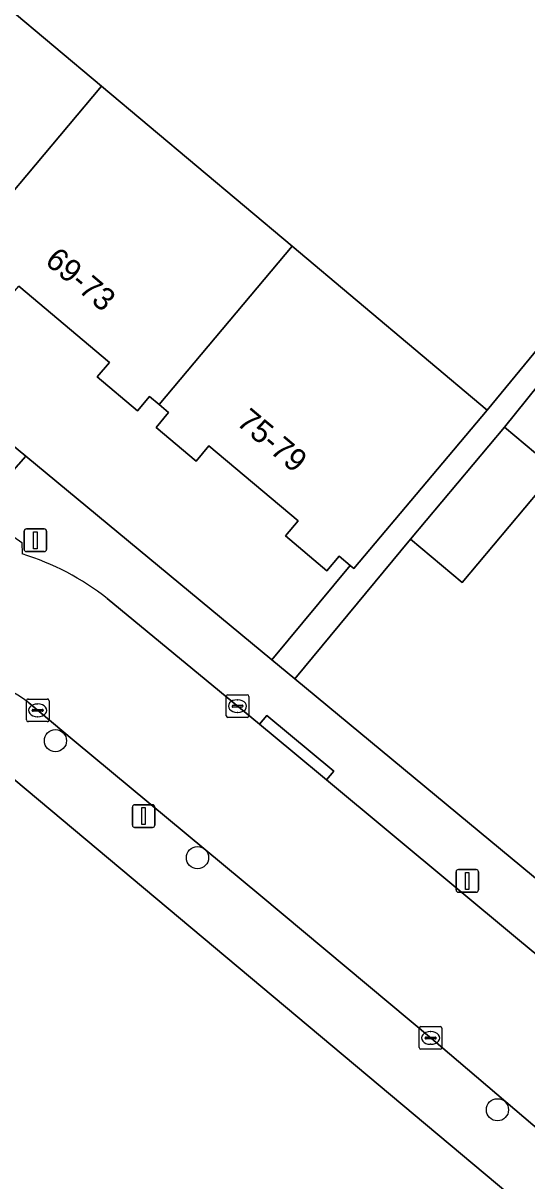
# Model space of a CAD drawing. Extents: x 162073 to 163043, y 381818 to 382561.
# Drawn here: x 162526.2 to 162548.5, y 382069.6 to 382120.7 of the extents above; entities that cross this region are included whole.
import ezdxf

# ---------------------------------------------------------------- set-up
doc = ezdxf.new("R2010")
doc.units = 0
for name, color, linetype in [('IMGEO_Boom', 7, 'Continuous'), ('IMGEO_Erf', 7, 'Continuous'), ('IMGEO_Kolk', 7, 'Continuous'), ('IMGEO_Lichtmast', 7, 'Continuous'), ('IMGEO_Pand', 7, 'Continuous'), ('IMGEO_Pand_nummerreeks', 7, 'Continuous'), ('IMGEO_Rijbaan_lokaal_open', 7, 'Continuous'), ('IMGEO_Voetpad_open', 7, 'Continuous')]:
    doc.layers.add(name, color=color, linetype=linetype)

msp = doc.modelspace()

# ---------------------------------------------------------------- linework, layer by layer
at = {"layer": 'IMGEO_Boom'}
for centre in [(162527.671, 382088.996), (162533.939, 382083.832), (162547.178, 382072.705)]:
    msp.add_circle(centre, 0.489, dxfattribs=at)
at = {"layer": 'IMGEO_Erf'}
msp.add_lwpolyline([(162499.448, 382162.798), (162499.201, 382160.076), (162494.925, 382160.465), (162495.107, 382162.468), (162486.477, 382152.2), (162495.005, 382145.036), (162500, 382140.839), (162503.442, 382137.947), (162511.864, 382130.872), (162520.076, 382123.973), (162521.061, 382125.145), (162521.268, 382124.971), (162529.698, 382117.888), (162538.112, 382110.819), (162546.719, 382103.588), (162556.67, 382115.671)], close=True, dxfattribs=at)
for points in [[(162500, 382123.383), (162526.357, 382101.557), (162537.221, 382092.56), (162540.675, 382096.731), (162540.191, 382097.139), (162539.652, 382096.498), (162537.821, 382098.036), (162538.377, 382098.697), (162534.437, 382102.007), (162533.874, 382101.337), (162532.111, 382102.818), (162532.664, 382103.477), (162532.241, 382103.832), (162531.814, 382104.191), (162531.288, 382103.564), (162529.518, 382105.051), (162530.058, 382105.694), (162526.048, 382109.062)], [(162555, 382112.177), (162547.488, 382102.833), (162549.767, 382100.919), (162545.619, 382095.982), (162543.34, 382097.896), (162538.23, 382091.725), (162555.45, 382077.464)], [(162574.615, 382046.411), (162523.276, 382089.432), (162521.435, 382087.22), (162500, 382061.465), (162495.527, 382056.09), (162485.32, 382043.802), (162496.476, 382022.946), (162500, 382016.409), (162500.583, 382015.328), (162500.694, 382015.122), (162500, 382014.237), (162498.228, 382011.978), (162496.617, 382012.958), (162485.8, 382000), (162479.39, 381992.322), (162463.245, 381972.97)]]:
    msp.add_lwpolyline(points, dxfattribs=at)
at = {"layer": 'IMGEO_Kolk'}
for p, q in [((162535.28, 382091.022), (162536.132, 382091.022)), ((162526.386, 382089.911), (162526.386, 382090.763)), ((162526.461, 382090.837), (162527.313, 382090.837)), ((162526.874, 382090.617), (162526.899, 382090.617)), ((162527.387, 382090.763), (162527.387, 382089.911)), ((162535.205, 382090.096), (162535.205, 382090.948)), ((162535.464, 382090.516), (162535.464, 382090.528)), ((162535.507, 382090.565), (162535.905, 382090.565)), ((162535.693, 382090.802), (162535.718, 382090.802)), ((162535.948, 382090.528), (162535.948, 382090.516)), ((162536.206, 382090.948), (162536.206, 382090.096)), ((162526.645, 382090.331), (162526.645, 382090.343)), ((162527.083, 382090.294), (162526.685, 382090.294)), ((162526.688, 382090.38), (162527.086, 382090.38)), ((162526.897, 382090.057), (162526.872, 382090.057)), ((162527.129, 382090.343), (162527.129, 382090.331)), ((162536.132, 382090.022), (162535.28, 382090.022)), ((162535.902, 382090.479), (162535.504, 382090.479)), ((162535.716, 382090.242), (162535.691, 382090.242)), ((162527.313, 382089.837), (162526.461, 382089.837)), ((162543.726, 382075.449), (162543.726, 382076.301)), ((162543.801, 382076.375), (162544.653, 382076.375)), ((162544.727, 382076.301), (162544.727, 382075.449)), ((162543.985, 382075.869), (162543.985, 382075.881)), ((162544.423, 382075.832), (162544.025, 382075.832)), ((162544.028, 382075.918), (162544.426, 382075.918)), ((162544.214, 382076.155), (162544.239, 382076.155)), ((162544.469, 382075.881), (162544.469, 382075.869)), ((162544.653, 382075.375), (162543.801, 382075.375)), ((162544.237, 382075.595), (162544.212, 382075.595))]:
    msp.add_line(p, q, dxfattribs=at)
for points in [[(162535.28, 382091.022), (162536.132, 382091.022)], [(162526.386, 382089.911), (162526.386, 382090.763)], [(162526.461, 382090.837), (162527.313, 382090.837)], [(162527.387, 382090.763), (162527.387, 382089.911)], [(162535.205, 382090.096), (162535.205, 382090.948)], [(162536.206, 382090.948), (162536.206, 382090.096)], [(162536.132, 382090.022), (162535.28, 382090.022)], [(162527.313, 382089.837), (162526.461, 382089.837)], [(162543.726, 382075.449), (162543.726, 382076.301)], [(162543.801, 382076.375), (162544.653, 382076.375)], [(162544.727, 382076.301), (162544.727, 382075.449)], [(162544.653, 382075.375), (162543.801, 382075.375)]]:
    msp.add_lwpolyline(points, dxfattribs=at)
for centre, radius, start, end in [((162535.282, 382090.946), 0.0765, 91.552, 178.448), ((162535.282, 382090.946), 0.0765, 91.552, 178.448), ((162536.13, 382090.946), 0.0765, 1.552, 88.448), ((162536.13, 382090.946), 0.0765, 1.552, 88.448), ((162526.463, 382090.761), 0.0765, 91.552, 178.448), ((162526.463, 382090.761), 0.0765, 91.552, 178.448), ((162527.311, 382090.761), 0.0765, 1.552, 88.448), ((162527.311, 382090.761), 0.0765, 1.552, 88.448), ((162535.504, 382090.525), 0.0403, 85.8775, 175.7526), ((162535.501, 382090.515), 0.0366, 178.938, 274.7102), ((162535.905, 382090.522), 0.043, 264.8664, 352.4533), ((162535.909, 382090.527), 0.0386, 1.7309, 96.639), ((162526.685, 382090.34), 0.0403, 85.8775, 175.7526), ((162526.682, 382090.33), 0.0366, 178.938, 274.7102), ((162527.086, 382090.337), 0.043, 264.8664, 352.4533), ((162527.09, 382090.342), 0.0386, 1.7309, 96.639), ((162535.282, 382090.098), 0.0765, 181.552, 268.448), ((162535.282, 382090.098), 0.0765, 181.552, 268.448), ((162536.13, 382090.098), 0.0765, 271.552, 358.448), ((162536.13, 382090.098), 0.0765, 271.552, 358.448), ((162526.463, 382089.913), 0.0765, 181.552, 268.448), ((162526.463, 382089.913), 0.0765, 181.552, 268.448), ((162527.311, 382089.913), 0.0765, 271.552, 358.448), ((162527.311, 382089.913), 0.0765, 271.552, 358.448), ((162543.803, 382076.299), 0.0765, 91.552, 178.448), ((162543.803, 382076.299), 0.0765, 91.552, 178.448), ((162544.651, 382076.299), 0.0765, 1.552, 88.448), ((162544.651, 382076.299), 0.0765, 1.552, 88.448), ((162544.025, 382075.878), 0.0403, 85.8775, 175.7526), ((162544.022, 382075.868), 0.0366, 178.938, 274.7102), ((162544.426, 382075.875), 0.043, 264.8664, 352.4533), ((162544.43, 382075.88), 0.0386, 1.7309, 96.639), ((162543.803, 382075.451), 0.0765, 181.552, 268.448), ((162543.803, 382075.451), 0.0765, 181.552, 268.448), ((162544.651, 382075.451), 0.0765, 271.552, 358.448), ((162544.651, 382075.451), 0.0765, 271.552, 358.448)]:
    msp.add_arc(centre, radius, start, end, dxfattribs=at)
for centre, major_axis, ratio, start_param, end_param in [((162526.873, 382090.337), (-0.387, 0.002), 0.722429, 4.712389, 7.853982), ((162526.898, 382090.337), (-0.39, 0.002), 0.717154, 1.570796, 4.712389), ((162535.692, 382090.522), (-0.387, 0.002), 0.722429, 4.712389, 7.853982), ((162535.717, 382090.522), (-0.39, 0.002), 0.717154, 1.570796, 4.712389), ((162544.213, 382075.875), (-0.387, 0.002), 0.722429, 4.712389, 7.853982), ((162544.238, 382075.875), (-0.39, 0.002), 0.717154, 1.570796, 4.712389)]:
    msp.add_ellipse(centre, major_axis=major_axis, ratio=ratio, start_param=start_param, end_param=end_param, dxfattribs=at)
at = {"layer": 'IMGEO_Lichtmast'}
for p, q in [((162526.286, 382097.443), (162526.286, 382098.243)), ((162526.286, 382098.243), (162526.286, 382097.443)), ((162526.386, 382098.343), (162527.176, 382098.343)), ((162527.176, 382098.343), (162526.386, 382098.343)), ((162527.276, 382098.243), (162527.276, 382097.443)), ((162527.276, 382097.443), (162527.276, 382098.243)), ((162527.176, 382097.343), (162526.386, 382097.343)), ((162526.386, 382097.343), (162527.176, 382097.343)), ((162531.066, 382085.267), (162531.066, 382086.067)), ((162531.066, 382086.067), (162531.066, 382085.267)), ((162531.166, 382086.167), (162531.956, 382086.167)), ((162531.956, 382086.167), (162531.166, 382086.167)), ((162532.056, 382086.067), (162532.056, 382085.267)), ((162532.056, 382085.267), (162532.056, 382086.067)), ((162531.956, 382085.167), (162531.166, 382085.167)), ((162531.166, 382085.167), (162531.956, 382085.167)), ((162545.351, 382082.408), (162545.351, 382083.208)), ((162545.351, 382083.208), (162545.351, 382082.408)), ((162545.451, 382083.308), (162546.241, 382083.308)), ((162546.241, 382083.308), (162545.451, 382083.308)), ((162546.341, 382083.208), (162546.341, 382082.408)), ((162546.341, 382082.408), (162546.341, 382083.208)), ((162546.241, 382082.308), (162545.451, 382082.308)), ((162545.451, 382082.308), (162546.241, 382082.308))]:
    msp.add_line(p, q, dxfattribs=at)
for points in [[(162526.706, 382098.218), (162526.856, 382098.218), (162526.856, 382097.468), (162526.706, 382097.468), (162526.706, 382098.218)], [(162531.486, 382086.042), (162531.636, 382086.042), (162531.636, 382085.292), (162531.486, 382085.292), (162531.486, 382086.042)], [(162545.771, 382083.183), (162545.921, 382083.183), (162545.921, 382082.433), (162545.771, 382082.433), (162545.771, 382083.183)]]:
    msp.add_lwpolyline(points, dxfattribs=at)
for centre, start, end in [((162526.386, 382098.243), 90, 180), ((162526.386, 382098.243), 90, 180), ((162527.176, 382098.243), 0, 90), ((162527.176, 382098.243), 360, 90), ((162526.386, 382097.443), 180, 270), ((162526.386, 382097.443), 180, 270), ((162527.176, 382097.443), 270, 0), ((162527.176, 382097.443), 270, 0), ((162531.166, 382086.067), 90, 180), ((162531.166, 382086.067), 90, 180), ((162531.956, 382086.067), 0, 90), ((162531.956, 382086.067), 360, 90), ((162531.166, 382085.267), 180, 270), ((162531.166, 382085.267), 180, 270), ((162531.956, 382085.267), 270, 0), ((162531.956, 382085.267), 270, 0), ((162545.451, 382083.208), 90, 180), ((162545.451, 382083.208), 90, 180), ((162546.241, 382083.208), 0, 90), ((162546.241, 382083.208), 360, 90), ((162545.451, 382082.408), 180, 270), ((162545.451, 382082.408), 180, 270), ((162546.241, 382082.408), 270, 0), ((162546.241, 382082.408), 270, 0)]:
    msp.add_arc(centre, 0.1, start, end, dxfattribs=at)
at = {"layer": 'IMGEO_Pand'}
for points in [[(162529.698, 382117.888), (162521.268, 382124.971), (162521.061, 382125.145), (162520.076, 382123.973), (162520.283, 382123.799), (162514.417, 382116.817), (162516.632, 382114.956), (162517.647, 382116.163), (162521.679, 382112.776), (162521.119, 382112.111), (162522.909, 382110.607), (162523.466, 382111.27), (162523.859, 382110.939)], [(162538.112, 382110.819), (162529.698, 382117.888), (162523.859, 382110.939), (162524.254, 382110.608), (162523.695, 382109.944), (162525.508, 382108.42), (162526.048, 382109.062), (162530.058, 382105.694), (162529.518, 382105.051), (162531.288, 382103.564), (162531.814, 382104.191), (162532.241, 382103.832)], [(162546.719, 382103.588), (162538.112, 382110.819), (162532.241, 382103.832), (162532.664, 382103.477), (162532.111, 382102.818), (162533.874, 382101.337), (162534.437, 382102.007), (162538.377, 382098.697), (162537.821, 382098.036), (162539.652, 382096.498), (162540.191, 382097.139), (162540.675, 382096.731), (162540.841, 382096.592), (162544.058, 382100.421)], [(162545.619, 382095.982), (162549.767, 382100.919), (162547.488, 382102.833), (162543.34, 382097.896)]]:
    msp.add_lwpolyline(points, close=True, dxfattribs=at)
at = {"layer": 'IMGEO_Rijbaan_lokaal_open'}
for points in [[(162563.139, 382067.712), (162562.365, 382068.359), (162558.855, 382071.293), (162556.529, 382073.226), (162548.068, 382080.256), (162539.638, 382087.264), (162538.14, 382088.51), (162536.674, 382089.721), (162529.956, 382095.27)], [(162526.502, 382090.663), (162528.495, 382088.989), (162536.729, 382082.148), (162544.264, 382075.847), (162553.211, 382068.229), (162560.822, 382061.89), (162571.093, 382053.249), (162574.964, 382050.041), (162580.499, 382045.158), (162584.603, 382041.27)]]:
    msp.add_lwpolyline(points, dxfattribs=at)
for centre, radius, start, end in [((162522.705, 382086.051), 11.729, 51.8114, 72.6413), ((162522.913, 382086.002), 5.883, 52.4054, 140.7227)]:
    msp.add_arc(centre, radius, start, end, dxfattribs=at)
at = {"layer": 'IMGEO_Voetpad_open'}
for points in [[(162486.477, 382152.2), (162495.107, 382162.468), (162495.19, 382163.374), (162495.821, 382163.317), (162497.047, 382164.775), (162499.19, 382163.01), (162499.465, 382162.985), (162499.448, 382162.798), (162556.67, 382115.671), (162546.719, 382103.588), (162544.058, 382100.421), (162540.841, 382096.592), (162540.675, 382096.731), (162537.221, 382092.56), (162538.23, 382091.725), (162543.34, 382097.896), (162547.488, 382102.833), (162555, 382112.177)], [(162538.23, 382091.725), (162537.221, 382092.56), (162526.357, 382101.557), (162525.395, 382100.458), (162524.259, 382099.106), (162526.192, 382097.745), (162526.204, 382097.246)], [(162529.956, 382095.27), (162536.674, 382089.721), (162536.993, 382090.105), (162539.957, 382087.648), (162539.638, 382087.264), (162548.068, 382080.256), (162556.529, 382073.226), (162556.848, 382073.61), (162558.462, 382074.97), (162557.318, 382077.568)], [(162555.45, 382077.464), (162538.23, 382091.725)], [(162584.603, 382041.27), (162580.499, 382045.158), (162574.964, 382050.041), (162571.093, 382053.249), (162560.822, 382061.89), (162553.211, 382068.229), (162544.264, 382075.847), (162536.729, 382082.148), (162528.495, 382088.989), (162526.502, 382090.663)], [(162518.359, 382089.726), (162521.435, 382087.22), (162523.276, 382089.432), (162574.615, 382046.411)]]:
    msp.add_lwpolyline(points, dxfattribs=at)
for points in [[(162500, 382123.383), (162496.281, 382126.462), (162495.392, 382125.305), (162495.888, 382124.894), (162500, 382121.487), (162511.072, 382112.312), (162522.289, 382103.18), (162523.924, 382101.747), (162522.733, 382100.263), (162523.876, 382099.343), (162524.259, 382099.106), (162525.395, 382100.458), (162526.357, 382101.557)], [(162539.638, 382087.264), (162539.957, 382087.648), (162536.993, 382090.105), (162536.674, 382089.721), (162538.14, 382088.51)]]:
    msp.add_lwpolyline(points, close=True, dxfattribs=at)
for centre, radius, start, end in [((162522.705, 382086.051), 11.729, 51.8114, 72.6413), ((162522.913, 382086.002), 5.883, 52.4054, 140.7227)]:
    msp.add_arc(centre, radius, start, end, dxfattribs=at)

# ---------------------------------------------------------------- texts
at = {"layer": 'IMGEO_Pand_nummerreeks'}
for s, rotation, p in [('69-73', 319.9731, (162527.159, 382110.087)), ('75-79', 319.9674, (162535.612, 382102.979))]:
    msp.add_text(s, height=1, rotation=rotation, dxfattribs=at).set_placement(p)

doc.saveas('drawing.dxf')
